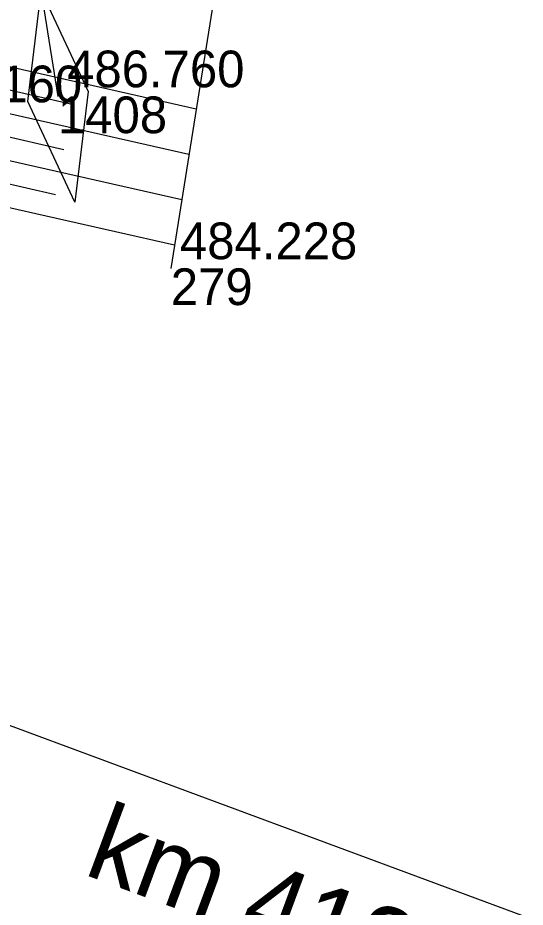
# Model space of a CAD drawing. Extents: x -874038 to -859694, y -1059487 to -1049069.
# Drawn here: x -866527.48 to -866510.89, y -1050309.67 to -1050280.59 of the extents above; entities that cross this region are included whole.
import ezdxf

# ---------------------------------------------------------------- set-up
doc = ezdxf.new("R2010")
doc.units = 0
for name, color, linetype in [('Vrstva 1', 7, 'Continuous'), ('Vrstva 31', 7, 'Continuous'), ('Vrstva 32', 7, 'Continuous'), ('Vrstva 48', 7, 'Continuous'), ('Vrstva 49', 7, 'Continuous'), ('Vrstva 60', 7, 'Continuous'), ('Vrstva 61', 7, 'Continuous')]:
    doc.layers.add(name, color=color, linetype=linetype)

msp = doc.modelspace()

# ---------------------------------------------------------------- linework, layer by layer
at = {"layer": 'Vrstva 1'}
msp.add_line((-866543.001, -1050298.061), (-866471.6, -1050324.558), dxfattribs=at)
at = {"layer": 'Vrstva 31'}
msp.add_lwpolyline([(-866526.725, -1050279.704), (-866525.183, -1050283.001), (-866525.615, -1050286.616), (-866527.157, -1050283.319), (-866526.725, -1050279.704)], dxfattribs=at)
at = {"layer": 'Vrstva 32'}
msp.add_lwpolyline([(-866510.92, -1050222.42), (-866519.03, -1050234.51), (-866521.71, -1050249.2), (-866522.45, -1050253.23), (-866524.31, -1050254.88), (-866528.43, -1050269.09), (-866526.17, -1050283.16)], dxfattribs=at)
at = {"layer": 'Vrstva 48'}
for p, q in [((-866521.648, -1050283.572), (-866531.442, -1050281.357)), ((-866525.703, -1050283.424), (-866531.608, -1050282.088)), ((-866521.885, -1050285.057), (-866531.773, -1050282.82)), ((-866525.978, -1050284.899), (-866531.939, -1050283.551)), ((-866522.122, -1050286.541), (-866532.104, -1050284.283)), ((-866526.252, -1050286.375), (-866532.27, -1050285.014)), ((-866522.359, -1050288.025), (-866532.435, -1050285.746))]:
    msp.add_line(p, q, dxfattribs=at)
at = {"layer": 'Vrstva 49'}
msp.add_lwpolyline([(-866502.07, -1050219.63), (-866504.86, -1050221.95), (-866511.51, -1050232.02), (-866514.13, -1050244.38), (-866516.56, -1050257.48), (-866520.01, -1050273.32), (-866522.48, -1050288.78)], dxfattribs=at)
at = {"layer": 'Vrstva 60'}
for p, q in [((-866526.17, -1050283.16), (-866526.17, -1050283.16)), ((-866522.48, -1050288.78), (-866522.48, -1050288.78))]:
    msp.add_line(p, q, dxfattribs=at)

# ---------------------------------------------------------------- texts
at = {"layer": 'Vrstva 1'}
msp.add_text('km 412,347', height=2.5, rotation=339.64, dxfattribs=at).set_placement((-866525.375, -1050308.578))
at = {"layer": 'Vrstva 60'}
for s, p in [('1408', (-866526.17, -1050284.36)), ('279', (-866522.48, -1050289.98))]:
    msp.add_text(s, height=1.2, dxfattribs=at).set_placement(p)
at = {"layer": 'Vrstva 61'}
for s, p in [('486.760', (-866525.87, -1050282.86)), ('487.160', (-866531.18, -1050283.35)), ('484.228', (-866522.18, -1050288.48))]:
    msp.add_text(s, height=1.2, dxfattribs=at).set_placement(p)

doc.saveas('drawing.dxf')
